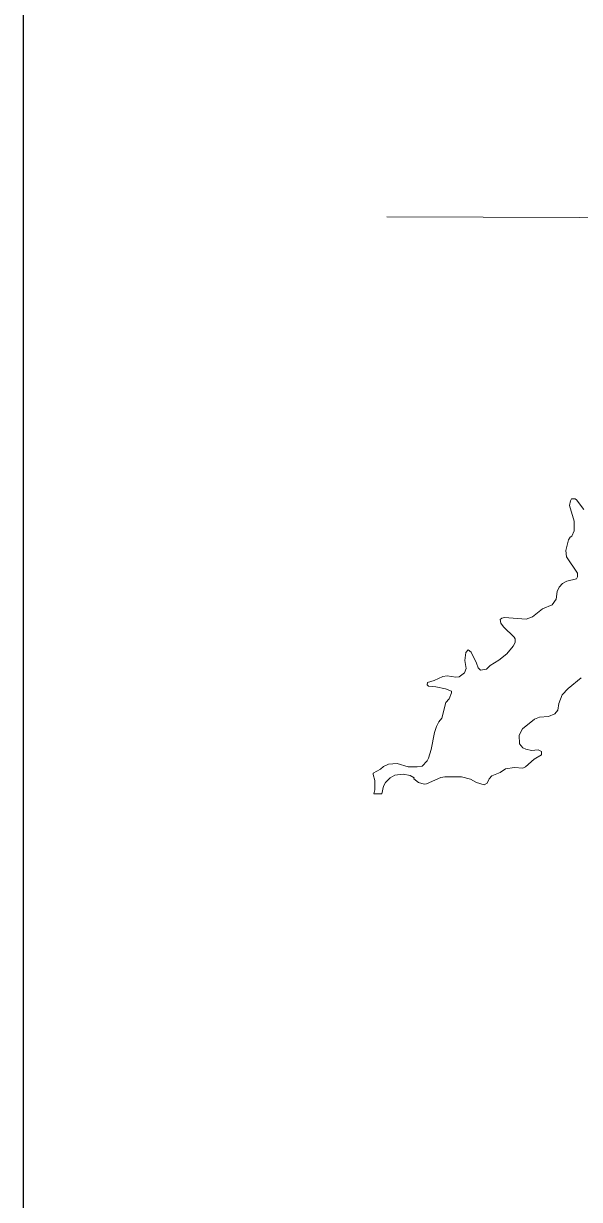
# Model space of a CAD drawing. Extents: x 553962 to 842807, y 8883888 to 9032388.
# Drawn here: x 796111 to 797447, y 9019324 to 9022152 of the extents above; entities that cross this region are included whole.
import ezdxf

# ---------------------------------------------------------------- set-up
doc = ezdxf.new("R2010")
doc.units = 0
doc.header["$LTSCALE"] = 200
for name, color, linetype, lineweight in [('1', 7, 'Continuous', 13), ('25', 7, 'Continuous', 13), ('40', 7, 'Continuous', 25)]:
    doc.layers.add(name, color=color, linetype=linetype, lineweight=lineweight)

msp = doc.modelspace()

# ---------------------------------------------------------------- linework, layer by layer
at = {"layer": '1'}
msp.add_lwpolyline([(796983.4, 9021686.7), (806942.1, 9021652.7), (812440.3, 9021626.4), (819619.3, 9021582.3)], dxfattribs=at)
at = {"layer": '25'}
for points in [[(797457, 9020983.1), (797439.3, 9021006), (797436, 9021008.4), (797427.8, 9021008.8), (797425, 9021003.8), (797422.7, 9020993), (797433.5, 9020955.3), (797433.7, 9020932.1), (797428.5, 9020918.7), (797424, 9020916.7), (797420.3, 9020910.5), (797413.8, 9020884.6), (797415.5, 9020869), (797441.5, 9020830.1), (797442.1, 9020821), (797439.3, 9020816.3), (797416.5, 9020810.8), (797405.6, 9020805.2), (797397.6, 9020796.1), (797393.3, 9020785.6), (797390.9, 9020767.6), (797380.7, 9020754.2), (797357.4, 9020744), (797333.8, 9020725.2), (797318.5, 9020719.6), (797266.6, 9020723.3), (797260.3, 9020722.2), (797256.2, 9020718.3), (797257.3, 9020709.9), (797264, 9020700.8), (797289.5, 9020676.3), (797291.9, 9020671.8), (797291.7, 9020663.2), (797287.3, 9020654.6), (797272.2, 9020636.3), (797252.7, 9020620.8), (797232, 9020607.8), (797222.9, 9020599.6), (797209.1, 9020597.2), (797203, 9020602.5), (797199.3, 9020613.9), (797186.2, 9020639.8), (797179.5, 9020645.4), (797173.2, 9020639.6), (797171.5, 9020619.8), (797174, 9020600.9), (797170.6, 9020590.6), (797157.2, 9020580.8), (797149.4, 9020580.2), (797128.7, 9020583), (797118.4, 9020581.5), (797097.5, 9020572.2), (797081.8, 9020567.1), (797080.8, 9020561.6), (797084, 9020558.4), (797093.7, 9020557.4)], [(797457, 9020983.1), (797439.3, 9021006), (797436, 9021008.4), (797427.8, 9021008.8), (797425, 9021003.8), (797422.7, 9020993), (797433.5, 9020955.3), (797433.7, 9020932.1), (797428.5, 9020918.7), (797424, 9020916.7), (797420.3, 9020910.5), (797413.8, 9020884.6), (797415.5, 9020869), (797441.5, 9020830.1), (797442.1, 9020821), (797439.3, 9020816.3), (797416.5, 9020810.8), (797405.6, 9020805.2), (797397.6, 9020796.1), (797393.3, 9020785.6), (797390.9, 9020767.6), (797380.7, 9020754.2), (797357.4, 9020744), (797333.8, 9020725.2), (797318.5, 9020719.6), (797266.6, 9020723.3), (797260.3, 9020722.2), (797256.2, 9020718.3), (797257.3, 9020709.9), (797264, 9020700.8), (797289.5, 9020676.3), (797291.9, 9020671.8), (797291.7, 9020663.2), (797287.3, 9020654.6), (797272.2, 9020636.3), (797252.7, 9020620.8), (797232, 9020607.8), (797222.9, 9020599.6), (797209.1, 9020597.2), (797203, 9020602.5), (797199.3, 9020613.9), (797186.2, 9020639.8), (797179.5, 9020645.4), (797173.2, 9020639.6), (797171.5, 9020619.8), (797174, 9020600.9), (797170.6, 9020590.6), (797157.2, 9020580.8), (797149.4, 9020580.2), (797128.7, 9020583), (797118.4, 9020581.5), (797097.5, 9020572.2), (797081.8, 9020567.1), (797080.8, 9020561.6), (797084, 9020558.4), (797093.7, 9020557.4)], [(797301.8, 9020440.5), (797310, 9020455.8), (797338.6, 9020479.4), (797350.9, 9020483.7), (797372.5, 9020485.7), (797387.2, 9020492), (797394.5, 9020500.7), (797396.9, 9020516.6), (797404.8, 9020537.4), (797419.8, 9020552.4), (797450.8, 9020578.4)], [(797301.8, 9020440.5), (797310, 9020455.8), (797338.6, 9020479.4), (797350.9, 9020483.7), (797372.5, 9020485.7), (797387.2, 9020492), (797394.5, 9020500.7), (797396.9, 9020516.6), (797404.8, 9020537.4), (797419.8, 9020552.4), (797450.8, 9020578.4)], [(797093.7, 9020557.4), (797101.8, 9020556.6), (797125.1, 9020551.9), (797138.8, 9020546.2), (797139.2, 9020542.2), (797133.4, 9020528.1), (797125.6, 9020518.8), (797115.9, 9020481.6), (797108.8, 9020472.3), (797103.2, 9020461.3), (797098.4, 9020447), (797090.3, 9020406.5), (797083.9, 9020385.4), (797080.4, 9020379.1), (797069, 9020366.2), (797056.9, 9020364.4), (797035.3, 9020364.2), (797008.9, 9020372.4), (796987.8, 9020370.6), (796975.6, 9020365.3), (796968.2, 9020359.2), (796951.2, 9020349.1), (796950.7, 9020346.1), (796950.7, 9020346.1), (796954.8, 9020331.2), (796954.8, 9020309.5), (796952.6, 9020299.5), (796971.8, 9020299.5)], [(797093.7, 9020557.4), (797101.8, 9020556.6), (797125.1, 9020551.9), (797138.8, 9020546.2), (797139.2, 9020542.2), (797133.4, 9020528.1), (797125.6, 9020518.8), (797115.9, 9020481.6), (797108.8, 9020472.3), (797103.2, 9020461.3), (797098.4, 9020447), (797090.3, 9020406.5), (797083.9, 9020385.4), (797080.4, 9020379.1), (797069, 9020366.2), (797056.9, 9020364.4), (797035.3, 9020364.2), (797008.9, 9020372.4), (796987.8, 9020370.6), (796975.6, 9020365.3), (796968.2, 9020359.2), (796951.2, 9020349.1), (796950.7, 9020346.1), (796950.7, 9020346.1), (796954.8, 9020331.2), (796954.8, 9020309.5), (796952.6, 9020299.5), (796971.8, 9020299.5)], [(796971.8, 9020299.5), (796976, 9020317.7), (796980.8, 9020326.4), (796991.6, 9020338.3), (797002.6, 9020344.5), (797023.1, 9020347.1), (797040, 9020343.5), (797049.4, 9020337.7), (797048.7, 9020335.9), (797060.1, 9020327.1), (797073.3, 9020323.1), (797079.3, 9020323.8), (797113.4, 9020339.1), (797123, 9020340.6), (797163.2, 9020340.4), (797184.4, 9020334.4), (797198.9, 9020326.4), (797217.9, 9020320.8), (797225.1, 9020325.5), (797229.8, 9020335.5), (797235.9, 9020342.6), (797255.8, 9020351.1), (797268.7, 9020359.4), (797290.3, 9020362.7), (797310.3, 9020361), (797316.9, 9020364.2), (797337.8, 9020382.5), (797355, 9020393), (797355.6, 9020401), (797347, 9020405.7), (797331.5, 9020404), (797317.4, 9020407), (797310.8, 9020410.5), (797302.7, 9020420), (797301.8, 9020440.5)], [(796971.8, 9020299.5), (796976, 9020317.7), (796980.8, 9020326.4), (796991.6, 9020338.3), (797002.6, 9020344.5), (797023.1, 9020347.1), (797040, 9020343.5), (797049.4, 9020337.7), (797048.7, 9020335.9), (797060.1, 9020327.1), (797073.3, 9020323.1), (797079.3, 9020323.8), (797113.4, 9020339.1), (797123, 9020340.6), (797163.2, 9020340.4), (797184.4, 9020334.4), (797198.9, 9020326.4), (797217.9, 9020320.8), (797225.1, 9020325.5), (797229.8, 9020335.5), (797235.9, 9020342.6), (797255.8, 9020351.1), (797268.7, 9020359.4), (797290.3, 9020362.7), (797310.3, 9020361), (797316.9, 9020364.2), (797337.8, 9020382.5), (797355, 9020393), (797355.6, 9020401), (797347, 9020405.7), (797331.5, 9020404), (797317.4, 9020407), (797310.8, 9020410.5), (797302.7, 9020420), (797301.8, 9020440.5)]]:
    msp.add_lwpolyline(points, dxfattribs=at)
at = {"layer": '40'}
msp.add_lwpolyline([(796110.9, 9026351.1), (834845.9, 9026351.1), (834845.9, 9003093.9), (796110.9, 9003093.9)], close=True, dxfattribs=at)

doc.saveas('drawing.dxf')
